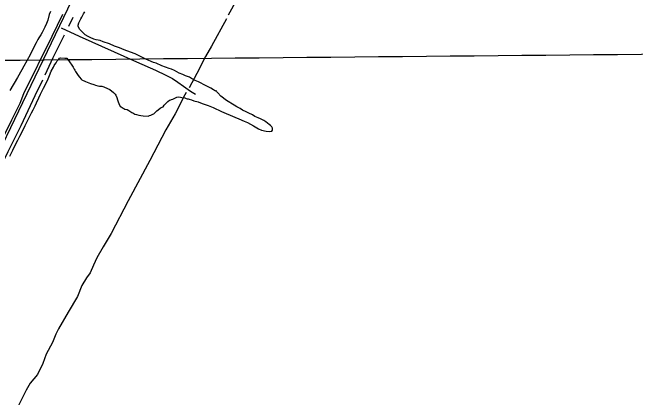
# Model space of a CAD drawing. Extents: x 3598634 to 3636690, y 517270 to 542944.
# Drawn here: x 3620831 to 3622982, y 527737 to 529067 of the extents above; entities that cross this region are included whole.
import ezdxf

# ---------------------------------------------------------------- set-up
doc = ezdxf.new("R2010")
doc.units = 0
for name, color, linetype in [('V-GRID-MAJR', 7, 'Continuous'), ('V-ROAD-CNTR', 7, 'Continuous'), ('V-SITE-VEGE', 7, 'Continuous'), ('V-TOPO-SHOR', 7, 'Continuous')]:
    doc.layers.add(name, color=color, linetype=linetype)

msp = doc.modelspace()

# ---------------------------------------------------------------- linework, layer by layer
at = {"layer": 'V-GRID-MAJR'}
msp.add_spline([(3602797.9, 528737.7), (3608075.8, 528784.9), (3613353.8, 528832.9), (3618631.7, 528881.6), (3623909.7, 528931.1), (3629187.6, 528981.4), (3634465.5, 529032.5), (3634465.6, 529032.5)], degree=3, dxfattribs=at)
at = {"layer": 'V-ROAD-CNTR'}
for points in [[(3621281.4, 526326.6), (3620011.3, 526964), (3620486.7, 527965.8), (3621135, 529316.2)], [(3620999.8, 529013.7), (3621062.1, 528985.1), (3621259.2, 528896.7), (3621325.6, 528867.8), (3621361.1, 528850.9), (3621383.9, 528839.4), (3621402.4, 528826.1), (3621421.5, 528812.1), (3621445.4, 528795.7), (3621463.4, 528785.2)]]:
    msp.add_lwpolyline(points, dxfattribs=at)
at = {"layer": 'V-SITE-VEGE'}
for points in [[(3620963, 529070), (3620958.3, 529059.9), (3620953.4, 529040.7), (3620948.7, 529028.6), (3620942.6, 529015.9), (3620939.9, 529009.6), (3620933.3, 528997.5), (3620929.3, 528989.9), (3620922.6, 528979.8), (3620919.3, 528973.4), (3620913.3, 528962.6), (3620908.6, 528953.7), (3620903.9, 528944.2), (3620895.2, 528927.1), (3620893.2, 528922.6), (3620881.2, 528899.8), (3620870.6, 528882), (3620863.2, 528868.7), (3620848.6, 528842.7), (3620822, 528797.1)], [(3621201, 528945.2), (3621183.8, 528950.6), (3621166.6, 528958.7), (3621145, 528966.2), (3621134.2, 528970.3), (3621120.7, 528972.5), (3621112.5, 528975.2), (3621099.7, 528980.6), (3621092.8, 528984.6), (3621082.6, 528989.9), (3621076.3, 528995.8), (3621069.4, 529003), (3621064.4, 529008.9), (3621058.8, 529016.1), (3621058.2, 529020), (3621058.3, 529023.2), (3621061, 529030.8), (3621063, 529035.9), (3621067.7, 529044.8), (3621070.4, 529051.1), (3621076.4, 529061.9), (3621081, 529068.9)], [(3621240.1, 528723.6), (3621243.9, 528721.6), (3621246.4, 528720.9), (3621254, 528716.3), (3621259.1, 528714.3), (3621268.1, 528712.2), (3621274.5, 528711.4), (3621282.1, 528709.9), (3621300.1, 528709.6), (3621304.6, 528711.4), (3621308.5, 528712.6), (3621315.6, 528715.7), (3621318.9, 528717.5), (3621322.8, 528720), (3621325.4, 528723.2), (3621330, 528727.6), (3621333.9, 528730.7), (3621341.1, 528737), (3621344.3, 528738.8), (3621351.4, 528741.2), (3621355.4, 528746.9), (3621360, 528752), (3621367.9, 528760.2), (3621373.1, 528763.9), (3621377.6, 528765.7), (3621380.8, 528766.3), (3621384.7, 528768.1), (3621398.3, 528774.3), (3621405.4, 528775.4), (3621411.2, 528774.7), (3621415.6, 528773.9), (3621426.5, 528771.8), (3621431, 528770.4), (3621434.8, 528769), (3621438, 528769), (3621441.2, 528767.6), (3621448.8, 528764.9), (3621457.7, 528762.1), (3621472.4, 528758), (3621485.8, 528753.2), (3621507.4, 528745.7), (3621524.6, 528739), (3621553.2, 528725.5), (3621598.4, 528705.4), (3621613, 528699.9), (3621630.8, 528691.9), (3621642.2, 528687.1), (3621653, 528681.8), (3621663.8, 528675.1), (3621680.3, 528665.8), (3621691.1, 528661.1), (3621707.1, 528656.9), (3621717.3, 528656.1), (3621727, 528657.8), (3621729, 528660.3), (3621728.5, 528667.4), (3621726.6, 528671.9), (3621722.2, 528676.5), (3621717.8, 528680.4), (3621711.5, 528685.1), (3621705.8, 528689), (3621698.8, 528693.7), (3621688.1, 528700.3), (3621679.8, 528703.7), (3621667.7, 528708.4), (3621659.5, 528713.1), (3621646.8, 528719.1), (3621637.9, 528723.8), (3621625.2, 528729.2), (3621616.9, 528735.1), (3621605.5, 528741.8), (3621596.6, 528747.1), (3621570.7, 528763), (3621551.1, 528778.2), (3621540.4, 528789.3), (3621536, 528794.5), (3621534.2, 528797.8), (3621532.2, 528795.9), (3621525.2, 528800.5), (3621516.4, 528805.2), (3621500.5, 528813.9), (3621473.2, 528827.3), (3621462.4, 528832), (3621449.7, 528838.7), (3621442.1, 528843.3), (3621428.1, 528848.7), (3621419.2, 528853.4), (3621407.1, 528858.1), (3621398.8, 528862.2), (3621391.2, 528866.2), (3621379.8, 528870.9), (3621372.8, 528873.6), (3621347.3, 528883.1), (3621327, 528891.9), (3621318.7, 528894.6), (3621291.3, 528905.4), (3621276.1, 528913.5), (3621255.1, 528924.2), (3621239.2, 528929.6), (3621216.9, 528938.4), (3621201, 528945.2)], [(3620822.5, 528570.6), (3620833.1, 528591.5), (3620839.9, 528606.1), (3620849.9, 528626.5), (3620856.6, 528639.8), (3620868, 528661.4), (3620874.7, 528676.6), (3620886, 528697.6), (3620888.7, 528703.9), (3620897.4, 528721.1), (3620902.7, 528730.6), (3620909.5, 528745.2), (3620914.1, 528754.7), (3620922.2, 528771.9), (3620927.6, 528784.6), (3620938.3, 528805.6), (3620945, 528818.9), (3620954.4, 528838), (3620959.7, 528849.4), (3620964.5, 528864.1), (3620972.5, 528878), (3620975.2, 528883.7), (3620977.8, 528886.9), (3620981.8, 528893.2), (3620985.1, 528899.6), (3620991, 528905.9), (3620993.7, 528909.7), (3620997.6, 528910.9), (3621011.7, 528909.9), (3621019.3, 528909.1), (3621022.5, 528904.6), (3621028.1, 528896.8), (3621036.8, 528885.7), (3621040.5, 528878.5), (3621044.9, 528871.4), (3621046.7, 528867.5), (3621049.2, 528863), (3621057.9, 528849.3), (3621062.3, 528843.4), (3621068.5, 528836.3), (3621070.4, 528834.3), (3621083.1, 528828.9), (3621101, 528822.1), (3621111.8, 528818.7), (3621118.2, 528816), (3621125.8, 528813.9), (3621131.6, 528812.5), (3621139.9, 528812.3), (3621146.9, 528810.3), (3621159.6, 528804.2), (3621167.2, 528800.9), (3621179.9, 528791), (3621185.5, 528785.1), (3621188, 528781.2), (3621191.7, 528774), (3621194.1, 528765.7), (3621196.5, 528758.5), (3621198.3, 528752.7), (3621203.3, 528742.4), (3621206.4, 528741), (3621213.4, 528736.4), (3621215.9, 528735), (3621219.1, 528733.1), (3621226.8, 528731.6), (3621232.5, 528728.3), (3621240.1, 528723.6)]]:
    msp.add_lwpolyline(points, dxfattribs=at)
at = {"layer": 'V-TOPO-SHOR'}
msp.add_line((3621039.7, 529049.8), (3621024.8, 529018.2), dxfattribs=at)
for points in [[(3621741.4, 529361.3), (3621718.6, 529318.6), (3621641.9, 529177.1), (3621576, 529057.7)], [(3621003.8, 529060.7), (3620966.7, 528984), (3620869.2, 528786.2), (3620856.9, 528753.1), (3620827.5, 528695.1), (3620764, 528566.9), (3620668.6, 528370.9), (3620613.8, 528258.8), (3620547.8, 528120.8), (3620491.5, 528003.4), (3620396.9, 527810.1), (3620315.6, 527644.4), (3620224.1, 527448.9), (3620144.7, 527281.5)], [(3621569.9, 529045), (3621518.3, 528950.3), (3621498, 528915), (3621468.2, 528856.8), (3621441.6, 528807.4)], [(3621009.4, 528988.6), (3620971, 528910.6), (3620943.5, 528851.2)], [(3620934.6, 528833.2), (3620908.7, 528779), (3620859.7, 528675.1), (3620815.4, 528586.2), (3620750.5, 528456.1), (3620695.6, 528341.3), (3620640.7, 528226.5), (3620576.4, 528094.4), (3620498.7, 527934.5), (3620412.6, 527753.9), (3620325.9, 527573.4), (3620307.6, 527538.6), (3620250.9, 527414.7), (3620179.8, 527268.5)], [(3621431.1, 528790.8), (3621421.4, 528774.8), (3621414.4, 528760.1), (3621393, 528717.3), (3621361.3, 528662), (3621305, 528555.8), (3621231.3, 528416.9), (3621172.6, 528304), (3621144.8, 528257.4), (3621122.9, 528220.2), (3621111.3, 528194.7), (3621099.7, 528168.5), (3621087.1, 528151.3), (3621071.3, 528124), (3621055.6, 528086.4), (3621023.9, 528031.8), (3620990.1, 527974.6), (3620981.6, 527956.5), (3620969.1, 527927.6), (3620947.2, 527887.6), (3620935.9, 527855.2), (3620917.4, 527817.1), (3620892.5, 527786.8), (3620878.2, 527762.9), (3620869.1, 527744.8), (3620840.7, 527687.3)]]:
    msp.add_lwpolyline(points, dxfattribs=at)

doc.saveas('drawing.dxf')
